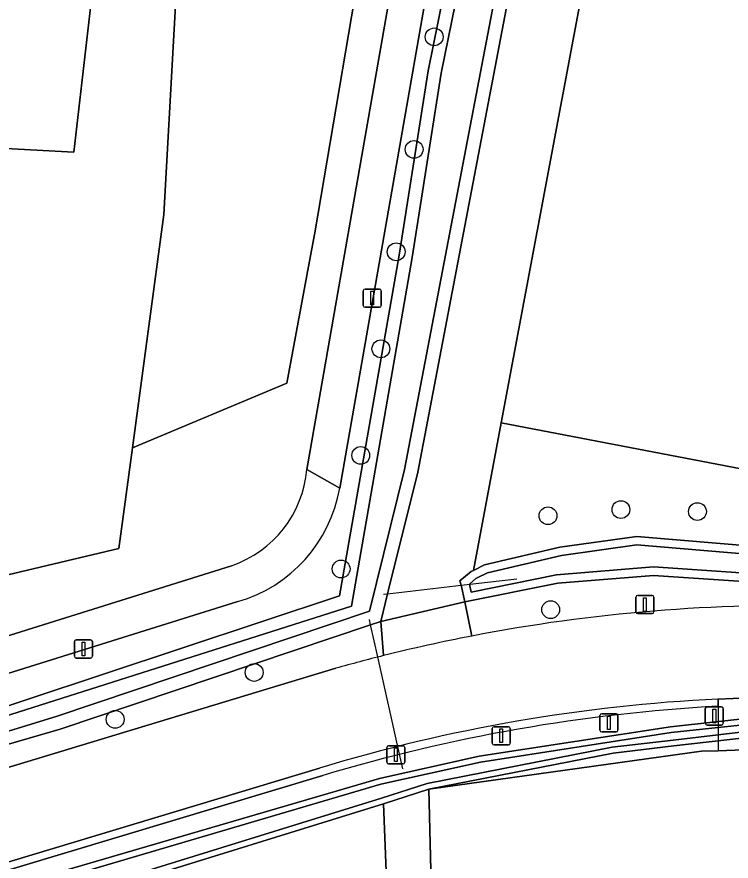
# Model space of a CAD drawing. Extents: x 162879 to 165540, y 384011 to 385181.
# Drawn here: x 164577.51 to 164616.76, y 384611.64 to 384658.05 of the extents above; entities that cross this region are included whole.
import ezdxf

# ---------------------------------------------------------------- set-up
doc = ezdxf.new("R2010")
doc.units = 0
for name, color, linetype in [('IMGEO_Afsluitpaal', 7, 'Continuous'), ('IMGEO_Berm_halfverhard', 7, 'Continuous'), ('IMGEO_Boom', 7, 'Continuous'), ('IMGEO_Duiker', 7, 'Continuous'), ('IMGEO_Erf', 7, 'Continuous'), ('IMGEO_Fietspad_open', 7, 'Continuous'), ('IMGEO_Grasland_agrarisch', 7, 'Continuous'), ('IMGEO_Grasland_overig', 7, 'Continuous'), ('IMGEO_Groenvoorziening', 7, 'Continuous'), ('IMGEO_Lichtmast', 7, 'Continuous'), ('IMGEO_Oever', 7, 'Continuous'), ('IMGEO_Pand', 7, 'Continuous'), ('IMGEO_Rijbaan_lokaal_gesloten', 7, 'Continuous'), ('IMGEO_Voetpad_gesloten', 7, 'Continuous'), ('IMGEO_Waterloop', 7, 'Continuous')]:
    doc.layers.add(name, color=color, linetype=linetype)

msp = doc.modelspace()

# ---------------------------------------------------------------- linework, layer by layer
at = {"layer": 'IMGEO_Afsluitpaal'}
for p, q in [((164615.342, 384619.22), (164615.342, 384620.02)), ((164615.342, 384620.02), (164615.342, 384619.22)), ((164615.442, 384620.12), (164616.232, 384620.12)), ((164616.232, 384620.12), (164615.442, 384620.12)), ((164616.332, 384620.02), (164616.332, 384619.22)), ((164616.332, 384619.22), (164616.332, 384620.02)), ((164609.547, 384618.84), (164609.547, 384619.64)), ((164609.547, 384619.64), (164609.547, 384618.84)), ((164609.647, 384619.74), (164610.437, 384619.74)), ((164610.437, 384619.74), (164609.647, 384619.74)), ((164610.537, 384619.64), (164610.537, 384618.84)), ((164610.537, 384618.84), (164610.537, 384619.64)), ((164603.733, 384619.028), (164604.523, 384619.028)), ((164604.523, 384619.028), (164603.733, 384619.028)), ((164616.232, 384619.12), (164615.442, 384619.12)), ((164615.442, 384619.12), (164616.232, 384619.12)), ((164603.633, 384618.128), (164603.633, 384618.928)), ((164603.633, 384618.928), (164603.633, 384618.128)), ((164604.623, 384618.928), (164604.623, 384618.128)), ((164604.623, 384618.128), (164604.623, 384618.928)), ((164610.437, 384618.74), (164609.647, 384618.74)), ((164609.647, 384618.74), (164610.437, 384618.74)), ((164597.838, 384617.083), (164597.838, 384617.883)), ((164597.838, 384617.883), (164597.838, 384617.083)), ((164597.938, 384617.983), (164598.728, 384617.983)), ((164598.728, 384617.983), (164597.938, 384617.983)), ((164598.828, 384617.883), (164598.828, 384617.083)), ((164598.828, 384617.083), (164598.828, 384617.883)), ((164604.523, 384618.028), (164603.733, 384618.028)), ((164603.733, 384618.028), (164604.523, 384618.028)), ((164598.728, 384616.983), (164597.938, 384616.983)), ((164597.938, 384616.983), (164598.728, 384616.983))]:
    msp.add_line(p, q, dxfattribs=at)
for points in [[(164615.762, 384619.995), (164615.912, 384619.995), (164615.912, 384619.245), (164615.762, 384619.245), (164615.762, 384619.995)], [(164609.967, 384619.615), (164610.117, 384619.615), (164610.117, 384618.865), (164609.967, 384618.865), (164609.967, 384619.615)], [(164604.053, 384618.903), (164604.203, 384618.903), (164604.203, 384618.153), (164604.053, 384618.153), (164604.053, 384618.903)], [(164598.258, 384617.858), (164598.408, 384617.858), (164598.408, 384617.108), (164598.258, 384617.108), (164598.258, 384617.858)]]:
    msp.add_lwpolyline(points, dxfattribs=at)
for centre, start, end in [((164615.442, 384620.02), 90, 180), ((164615.442, 384620.02), 90, 180), ((164616.232, 384620.02), 0, 90), ((164616.232, 384620.02), 360, 90), ((164609.647, 384619.64), 90, 180), ((164609.647, 384619.64), 90, 180), ((164610.437, 384619.64), 0, 90), ((164610.437, 384619.64), 360, 90), ((164603.733, 384618.928), 90, 180), ((164603.733, 384618.928), 90, 180), ((164604.523, 384618.928), 0, 90), ((164604.523, 384618.928), 360, 90), ((164615.442, 384619.22), 180, 270), ((164615.442, 384619.22), 180, 270), ((164616.232, 384619.22), 270, 0), ((164616.232, 384619.22), 270, 0), ((164609.647, 384618.84), 180, 270), ((164609.647, 384618.84), 180, 270), ((164610.437, 384618.84), 270, 0), ((164610.437, 384618.84), 270, 0), ((164603.733, 384618.128), 180, 270), ((164603.733, 384618.128), 180, 270), ((164604.523, 384618.128), 270, 0), ((164604.523, 384618.128), 270, 0), ((164597.938, 384617.883), 90, 180), ((164597.938, 384617.883), 90, 180), ((164598.728, 384617.883), 0, 90), ((164598.728, 384617.883), 360, 90), ((164597.938, 384617.083), 180, 270), ((164597.938, 384617.083), 180, 270), ((164598.728, 384617.083), 270, 0), ((164598.728, 384617.083), 270, 0)]:
    msp.add_arc(centre, 0.1, start, end, dxfattribs=at)
at = {"layer": 'IMGEO_Berm_halfverhard'}
for points in [[(164616.04, 384620.153), (164616.04, 384620.545)], [(164594.146, 384616.753), (164565.993, 384608.261), (164563.326, 384607.457), (164563.468, 384607.066), (164594.315, 384616.342)]]:
    msp.add_lwpolyline(points, dxfattribs=at)
for centre, radius, start, end in [((164620.427, 384530.113), 90.539, 92.77752, 106.87456), ((164621.149, 384527.2), 93.093, 93.14604, 106.75315)]:
    msp.add_arc(centre, radius, start, end, dxfattribs=at)
at = {"layer": 'IMGEO_Boom'}
for centre in [(164600.44, 384656.948), (164599.339, 384650.763), (164598.353, 384645.13), (164597.512, 384639.8), (164596.404, 384633.942), (164606.696, 384630.623), (164610.704, 384630.962), (164614.91, 384630.851), (164595.327, 384627.697), (164606.843, 384625.462), (164590.549, 384622.009), (164582.909, 384619.43)]:
    msp.add_circle(centre, 0.489, dxfattribs=at)
at = {"layer": 'IMGEO_Duiker'}
for points in [[(164597.649, 384626.312), (164597.881, 384626.339), (164601.916, 384626.805), (164604.982, 384627.16)], [(164598.716, 384616.708), (164598.534, 384617.521), (164597.337, 384622.877), (164596.946, 384624.627), (164596.879, 384624.926)]]:
    msp.add_lwpolyline(points, dxfattribs=at)
at = {"layer": 'IMGEO_Erf'}
msp.add_lwpolyline([(164559.447, 384618.534), (164559.703, 384618.607), (164562.497, 384619.482), (164561.543, 384623.718), (164583.111, 384628.823), (164583.864, 384634.349), (164585.58, 384647.177), (164586.432, 384662.324), (164587.769, 384675.622), (164598.77, 384675.025), (164600.733, 384674.821), (164603.11, 384688.391), (164602.454, 384693.875), (164598.614, 384703.743), (164597.21, 384704.003), (164597.178, 384703.749)], dxfattribs=at)
for points in [[(164553.124, 384662.074), (164553.357, 384666.414), (164563.873, 384665.849), (164563.643, 384661.579), (164581.797, 384660.627), (164580.645, 384650.617), (164545.283, 384652.519), (164545.819, 384662.467)], [(164651.658, 384610.771), (164651.739, 384613.001), (164639.247, 384614.159), (164635.534, 384614.317), (164635.521, 384616.26), (164624.996, 384617.328), (164617.957, 384617.773), (164617.433, 384617.755), (164616.042, 384617.706), (164615.132, 384617.675), (164600.142, 384615.586), (164600.236, 384611.866), (164601.359, 384567.373), (164650.079, 384567.275)], [(164597.647, 384614.791), (164597.81, 384611.079), (164599.336, 384576.373), (164599.727, 384567.486), (164601.359, 384567.373), (164600.236, 384611.866), (164600.142, 384615.586)]]:
    msp.add_lwpolyline(points, close=True, dxfattribs=at)
at = {"layer": 'IMGEO_Fietspad_open'}
msp.add_lwpolyline([(164598.602, 384709.185), (164598.37, 384709.2), (164597.586, 384709.252), (164597.21, 384704.003), (164598.614, 384703.743), (164602.454, 384693.875), (164603.11, 384688.391), (164600.733, 384674.821), (164593.436, 384633.168), (164595.248, 384632.14), (164605.099, 384688.364), (164604.382, 384694.366)], close=True, dxfattribs=at)
for points in [[(164595.248, 384632.14), (164593.436, 384633.168)], [(164589.301, 384627.878), (164562.497, 384619.482), (164559.703, 384618.607), (164559.447, 384618.534)], [(164559.453, 384616.496), (164561.68, 384617.203), (164564.062, 384617.896), (164589.653, 384625.904)]]:
    msp.add_lwpolyline(points, dxfattribs=at)
for centre, radius, start, end in [((164587.339, 384633.673), 6.118, 288.7055, 355.2676), ((164587.458, 384633.501), 7.908, 286.1149, 350.0876)]:
    msp.add_arc(centre, radius, start, end, dxfattribs=at)
at = {"layer": 'IMGEO_Grasland_agrarisch'}
msp.add_lwpolyline([(164655.965, 384684.897), (164630.489, 384689.682), (164614.796, 384692.63), (164604.125, 384635.726), (164624.39, 384631.853), (164624.582, 384632.809), (164618.534, 384633.914), (164619.428, 384638.78), (164619.902, 384641.362), (164623.217, 384640.701), (164625.662, 384652.88), (164634.646, 384651.076), (164634.264, 384649.169), (164635.601, 384648.9), (164634.286, 384642.348), (164647.518, 384639.692), (164648.445, 384644.508)], close=True, dxfattribs=at)
at = {"layer": 'IMGEO_Grasland_overig'}
msp.add_lwpolyline([(164597.81, 384611.079), (164597.647, 384614.791), (164582.978, 384610.25), (164578.698, 384608.794), (164578.757, 384608.603), (164564.838, 384604.28), (164564.779, 384604.471), (164562.836, 384603.868), (164563.123, 384602.066)], close=True, dxfattribs=at)
at = {"layer": 'IMGEO_Groenvoorziening'}
for points in [[(164595.243, 384626.219), (164598.511, 384644.94), (164600.105, 384655.085), (164603.226, 384670.477), (164606.395, 384687.855), (164607.638, 384693.67), (164604.382, 384694.366), (164605.099, 384688.364), (164595.248, 384632.14)], [(164606.676, 384670.409), (164599.539, 384633.014), (164597.935, 384626.558), (164597.881, 384626.339), (164597.503, 384624.815), (164602.135, 384625.884), (164601.916, 384626.805), (164601.857, 384627.051), (164602.474, 384627.555), (164602.605, 384627.62), (164604.125, 384635.726), (164614.796, 384692.63)], [(164593.436, 384633.168), (164600.733, 384674.821), (164598.77, 384675.025), (164593.877, 384646.178), (164593.587, 384644.61), (164592.349, 384637.917), (164583.864, 384634.349), (164583.111, 384628.823), (164561.543, 384623.718), (164562.497, 384619.482), (164589.301, 384627.878)], [(164620.045, 384626.829), (164619.907, 384626.844), (164612.504, 384627.348), (164607.237, 384626.915), (164602.135, 384625.884), (164602.504, 384624.01)], [(164589.653, 384625.904), (164564.062, 384617.896), (164561.68, 384617.203), (164561.8, 384615.419), (164569.382, 384617.651), (164595.243, 384626.219)], [(164602.135, 384625.884), (164597.503, 384624.815), (164597.665, 384622.936)], [(164602.504, 384624.01), (164602.135, 384625.884)], [(164597.665, 384622.936), (164597.503, 384624.815), (164596.946, 384624.627), (164579.893, 384618.887), (164562.079, 384613.718), (164561.856, 384614.574), (164562.011, 384612.264), (164564.615, 384613.02), (164595.036, 384622.236)], [(164617.426, 384620.602), (164616.876, 384620.582), (164616.04, 384620.545), (164616.04, 384620.153)], [(164597.428, 384616.179), (164602.92, 384617.403), (164613.427, 384619.028), (164618.253, 384619.548)], [(164618.31, 384618.509), (164613.604, 384617.969), (164610.277, 384617.579), (164600.142, 384615.586), (164615.132, 384617.675), (164616.042, 384617.706), (164617.433, 384617.755)], [(164594.315, 384616.342), (164563.468, 384607.066), (164564.475, 384605.104), (164564.691, 384604.653), (164578.649, 384608.988), (164578.247, 384610.571), (164597.428, 384616.179)]]:
    msp.add_lwpolyline(points, dxfattribs=at)
for points in [[(164598.77, 384675.025), (164587.769, 384675.622), (164586.432, 384662.324), (164585.58, 384647.177), (164583.864, 384634.349), (164592.349, 384637.917), (164593.587, 384644.61), (164593.877, 384646.178)], [(164624.39, 384631.853), (164604.125, 384635.726), (164602.605, 384627.62), (164603.212, 384627.919), (164607.345, 384628.895), (164611.57, 384629.481), (164620.515, 384628.737), (164636.705, 384626.77), (164636.986, 384626.735), (164637.39, 384629.366)]]:
    msp.add_lwpolyline(points, close=True, dxfattribs=at)
for centre, radius, start, end in [((164587.339, 384633.673), 6.118, 288.7055, 355.2676), ((164587.458, 384633.501), 7.908, 286.1149, 350.0876), ((164619.995, 384533.764), 91.926, 88.38853, 100.96868), ((164619.95, 384533.968), 91.717, 100.96532, 104.0622), ((164619.446, 384535.845), 89.774, 104.0415, 105.77792), ((164621.149, 384527.2), 93.093, 93.14604, 106.75315)]:
    msp.add_arc(centre, radius, start, end, dxfattribs=at)
at = {"layer": 'IMGEO_Lichtmast'}
for p, q in [((164596.54, 384642.187), (164596.54, 384642.987)), ((164596.54, 384642.987), (164596.54, 384642.187)), ((164596.64, 384643.087), (164597.43, 384643.087)), ((164597.43, 384643.087), (164596.64, 384643.087)), ((164597.53, 384642.987), (164597.53, 384642.187)), ((164597.53, 384642.187), (164597.53, 384642.987)), ((164597.43, 384642.087), (164596.64, 384642.087)), ((164596.64, 384642.087), (164597.43, 384642.087)), ((164611.527, 384625.342), (164611.527, 384626.142)), ((164611.527, 384626.142), (164611.527, 384625.342)), ((164611.627, 384626.242), (164612.417, 384626.242)), ((164612.417, 384626.242), (164611.627, 384626.242)), ((164612.517, 384626.142), (164612.517, 384625.342)), ((164612.517, 384625.342), (164612.517, 384626.142)), ((164612.417, 384625.242), (164611.627, 384625.242)), ((164611.627, 384625.242), (164612.417, 384625.242)), ((164580.668, 384622.903), (164580.668, 384623.703)), ((164580.668, 384623.703), (164580.668, 384622.903)), ((164580.768, 384623.803), (164581.558, 384623.803)), ((164581.558, 384623.803), (164580.768, 384623.803)), ((164581.658, 384623.703), (164581.658, 384622.903)), ((164581.658, 384622.903), (164581.658, 384623.703)), ((164581.558, 384622.803), (164580.768, 384622.803)), ((164580.768, 384622.803), (164581.558, 384622.803))]:
    msp.add_line(p, q, dxfattribs=at)
for points in [[(164596.96, 384642.962), (164597.11, 384642.962), (164597.11, 384642.212), (164596.96, 384642.212), (164596.96, 384642.962)], [(164611.947, 384626.117), (164612.097, 384626.117), (164612.097, 384625.367), (164611.947, 384625.367), (164611.947, 384626.117)], [(164581.088, 384623.678), (164581.238, 384623.678), (164581.238, 384622.928), (164581.088, 384622.928), (164581.088, 384623.678)]]:
    msp.add_lwpolyline(points, dxfattribs=at)
for centre, start, end in [((164596.64, 384642.987), 90, 180), ((164596.64, 384642.987), 90, 180), ((164597.43, 384642.987), 0, 90), ((164597.43, 384642.987), 360, 90), ((164596.64, 384642.187), 180, 270), ((164596.64, 384642.187), 180, 270), ((164597.43, 384642.187), 270, 0), ((164597.43, 384642.187), 270, 0), ((164611.627, 384626.142), 90, 180), ((164611.627, 384626.142), 90, 180), ((164612.417, 384626.142), 0, 90), ((164612.417, 384626.142), 360, 90), ((164611.627, 384625.342), 180, 270), ((164611.627, 384625.342), 180, 270), ((164612.417, 384625.342), 270, 0), ((164612.417, 384625.342), 270, 0), ((164580.768, 384623.703), 90, 180), ((164580.768, 384623.703), 90, 180), ((164581.558, 384623.703), 0, 90), ((164581.558, 384623.703), 360, 90), ((164580.768, 384622.903), 180, 270), ((164580.768, 384622.903), 180, 270), ((164581.558, 384622.903), 270, 0), ((164581.558, 384622.903), 270, 0)]:
    msp.add_arc(centre, 0.1, start, end, dxfattribs=at)
at = {"layer": 'IMGEO_Oever'}
for points in [[(164609.364, 384686.268), (164610.93, 384693.453), (164611.158, 384694.5), (164612.073, 384698.7), (164610.414, 384699.077), (164608.869, 384699.429), (164607.638, 384693.67), (164606.395, 384687.855), (164603.226, 384670.477), (164600.105, 384655.085), (164598.511, 384644.94), (164595.243, 384626.219), (164569.382, 384617.651), (164561.8, 384615.419), (164561.856, 384614.574), (164562.079, 384613.718), (164579.893, 384618.887), (164596.946, 384624.627), (164597.503, 384624.815), (164597.881, 384626.339), (164597.935, 384626.558), (164599.539, 384633.014), (164606.676, 384670.409)], [(164598.818, 384633.172), (164596.884, 384625.385), (164579.672, 384619.591), (164563.141, 384614.51), (164562.713, 384614.449), (164562.285, 384614.777), (164562.404, 384615.203), (164562.847, 384615.411), (164569.602, 384617.305), (164595.894, 384625.657), (164599.239, 384644.819), (164600.831, 384654.954), (164603.95, 384670.338), (164607.119, 384687.712), (164608.359, 384693.516), (164609.434, 384698.544), (164611.197, 384698.143), (164610.437, 384694.657), (164610.209, 384693.61), (164608.64, 384686.408), (164605.95, 384670.54)], [(164611.57, 384629.481), (164607.345, 384628.895), (164603.212, 384627.919), (164602.605, 384627.62), (164602.474, 384627.555), (164601.857, 384627.051), (164601.916, 384626.805), (164602.135, 384625.884), (164607.237, 384626.915), (164612.504, 384627.348), (164619.907, 384626.844), (164620.045, 384626.829), (164636.426, 384625.049), (164636.559, 384625.87), (164636.705, 384626.77), (164620.515, 384628.737)], [(164635.915, 384625.993), (164636.186, 384625.827), (164636.194, 384625.531), (164636.014, 384625.413), (164635.707, 384625.444), (164620.095, 384627.287), (164619.948, 384627.303), (164612.501, 384627.81), (164607.172, 384627.371), (164602.48, 384626.423), (164602.374, 384626.858), (164602.725, 384627.166), (164602.809, 384627.207), (164603.369, 384627.483), (164607.43, 384628.442), (164611.583, 384629.018), (164620.468, 384628.279)], [(164620.294, 384619.511), (164618.253, 384619.548), (164613.427, 384619.028), (164602.92, 384617.403), (164597.428, 384616.179), (164578.247, 384610.571), (164578.649, 384608.988), (164578.698, 384608.794), (164582.978, 384610.25), (164597.647, 384614.791), (164600.142, 384615.586), (164610.277, 384617.579), (164613.604, 384617.969), (164618.31, 384618.509), (164620.471, 384618.492), (164632.117, 384617.326), (164634.197, 384617.05), (164634.21, 384617.195), (164634.303, 384618.282), (164632.339, 384618.437)]]:
    msp.add_lwpolyline(points, close=True, dxfattribs=at)
msp.add_lwpolyline([(164617.433, 384618.736), (164616.042, 384618.576), (164613.567, 384618.292), (164610.227, 384617.901), (164600.061, 384615.902), (164597.549, 384615.102), (164582.877, 384610.56), (164579.586, 384609.375), (164579.147, 384609.441), (164578.818, 384609.747), (164578.899, 384610.221), (164579.299, 384610.506), (164597.509, 384615.864), (164602.98, 384617.083), (164613.469, 384618.705), (164616.042, 384618.982), (164617.433, 384619.132)], dxfattribs=at)
at = {"layer": 'IMGEO_Pand'}
msp.add_lwpolyline([(164580.645, 384650.617), (164581.797, 384660.627), (164563.643, 384661.579), (164563.873, 384665.849), (164553.357, 384666.414), (164553.124, 384662.074), (164545.819, 384662.467), (164545.283, 384652.519)], close=True, dxfattribs=at)
at = {"layer": 'IMGEO_Rijbaan_lokaal_gesloten'}
for points in [[(164595.036, 384622.236), (164564.615, 384613.02), (164565.993, 384608.261), (164594.146, 384616.753)], [(164616.04, 384620.545), (164616.876, 384620.582), (164617.426, 384620.602)]]:
    msp.add_lwpolyline(points, dxfattribs=at)
for centre, radius, start, end in [((164619.995, 384533.764), 91.926, 88.38853, 100.96868), ((164619.95, 384533.968), 91.717, 100.96532, 104.0622), ((164619.446, 384535.845), 89.774, 104.0415, 105.77792), ((164620.427, 384530.113), 90.539, 92.77752, 106.87456)]:
    msp.add_arc(centre, radius, start, end, dxfattribs=at)
at = {"layer": 'IMGEO_Voetpad_gesloten'}
msp.add_lwpolyline([(164617.433, 384619.132), (164617.433, 384619.46), (164617.426, 384620.602), (164616.876, 384620.582), (164616.04, 384620.545), (164616.041, 384619.31), (164616.042, 384618.982), (164616.042, 384618.576), (164616.042, 384618.249), (164616.042, 384617.706), (164617.433, 384617.755), (164617.433, 384618.408), (164617.433, 384618.736)], close=True, dxfattribs=at)
at = {"layer": 'IMGEO_Waterloop'}
for points in [[(164610.209, 384693.61), (164610.437, 384694.657), (164611.197, 384698.143), (164609.434, 384698.544), (164608.359, 384693.516), (164607.119, 384687.712), (164603.95, 384670.338), (164600.831, 384654.954), (164599.239, 384644.819), (164595.894, 384625.657), (164569.602, 384617.305), (164562.847, 384615.411), (164562.404, 384615.203), (164562.285, 384614.777), (164562.713, 384614.449), (164563.141, 384614.51), (164579.672, 384619.591), (164596.884, 384625.385), (164598.818, 384633.172), (164605.95, 384670.54), (164608.64, 384686.408)], [(164635.915, 384625.993), (164620.468, 384628.279), (164611.583, 384629.018), (164607.43, 384628.442), (164603.369, 384627.483), (164602.809, 384627.207), (164602.725, 384627.166), (164602.374, 384626.858), (164602.48, 384626.423), (164607.172, 384627.371), (164612.501, 384627.81), (164619.948, 384627.303), (164620.095, 384627.287), (164635.707, 384625.444), (164636.014, 384625.413), (164636.194, 384625.531), (164636.186, 384625.827)]]:
    msp.add_lwpolyline(points, close=True, dxfattribs=at)
msp.add_lwpolyline([(164617.433, 384619.132), (164616.042, 384618.982), (164613.469, 384618.705), (164602.98, 384617.083), (164597.509, 384615.864), (164579.299, 384610.506), (164578.899, 384610.221), (164578.818, 384609.747), (164579.147, 384609.441), (164579.586, 384609.375), (164582.877, 384610.56), (164597.549, 384615.102), (164600.061, 384615.902), (164610.227, 384617.901), (164613.567, 384618.292), (164616.042, 384618.576), (164617.433, 384618.736)], dxfattribs=at)

doc.saveas('drawing.dxf')
